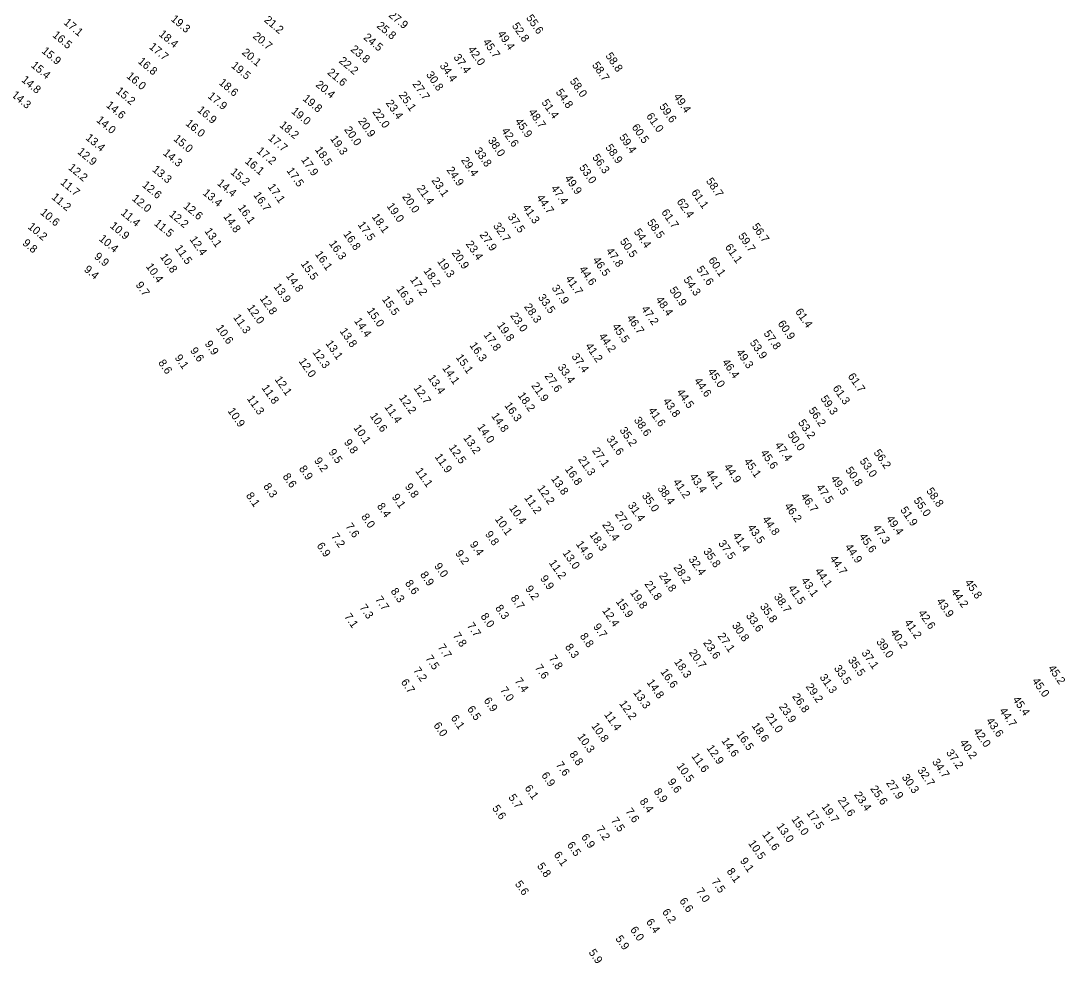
# Model space of a CAD drawing. Extents: x 1023796 to 1112670, y 656573 to 837340.
# Drawn here: x 1039727 to 1040380, y 764740 to 765328 of the extents above; entities that cross this region are included whole.
import ezdxf

# ---------------------------------------------------------------- set-up
doc = ezdxf.new("R2010")
doc.units = 0
doc.layers.add('V-TOPO-SOUN', color=7, linetype='Continuous')

msp = doc.modelspace()

# ---------------------------------------------------------------- texts
at = {"layer": 'V-TOPO-SOUN'}
for s, rotation, p in [('19.3 ', 320, (1039820.47, 765328.8)), ('21.2 ', 320, (1039878.76, 765328.19)), ('27.9 ', 320, (1039956.54, 765331.26)), ('55.6 ', 305, (1040042.59, 765330.16)), ('17.1 ', 320, (1039753.49, 765326.65)), ('25.8 ', 320, (1039949.06, 765324.59)), ('52.8 ', 305, (1040033.72, 765325.15)), ('16.5 ', 320, (1039746.53, 765318.77)), ('18.4 ', 320, (1039812.96, 765319.36)), ('20.7 ', 320, (1039871.69, 765318.1)), ('24.5 ', 320, (1039940.83, 765317.29)), ('49.4 ', 305, (1040024.66, 765320.16)), ('15.9 ', 320, (1039739.76, 765308.84)), ('17.7 ', 320, (1039806.86, 765311.43)), ('20.1 ', 320, (1039864.87, 765307.9)), ('23.8 ', 320, (1039932.74, 765309.86)), ('42.0 ', 305, (1040006.16, 765310.45)), ('45.7 ', 305, (1040015.5, 765315.12)), ('16.8 ', 320, (1039799.91, 765302.33)), ('22.2 ', 320, (1039925.48, 765302.65)), ('37.4 ', 305, (1039997.2, 765305.56)), ('58.8 ', 305, (1040092.16, 765306.46)), ('15.4 ', 320, (1039733.1, 765299.9)), ('19.5 ', 320, (1039858.19, 765299.62)), ('21.6 ', 320, (1039918.24, 765295.41)), ('34.4 ', 305, (1039988.59, 765300.27)), ('58.7 ', 305, (1040083.78, 765300.63)), ('14.8 ', 320, (1039727.12, 765290.81)), ('16.0 ', 320, (1039792.8, 765293.13)), ('18.6 ', 320, (1039850.47, 765289.03)), ('20.4 ', 320, (1039910.96, 765287.78)), ('27.7 ', 305, (1039971.54, 765288.86)), ('30.8 ', 305, (1039980.1, 765294.68)), ('58.0 ', 305, (1040069.86, 765290.61)), ('15.2 ', 320, (1039786.12, 765283.74)), ('54.8 ', 305, (1040061.09, 765283.76)), ('14.3 ', 320, (1039720.98, 765281.38)), ('17.9 ', 320, (1039843.53, 765280.63)), ('19.8 ', 320, (1039902.87, 765279.05)), ('23.4 ', 305, (1039954.92, 765276.94)), ('25.1 ', 305, (1039963.02, 765281.99)), ('51.4 ', 305, (1040052.21, 765277.27)), ('49.4 ', 305, (1040134.73, 765280.9)), ('14.6 ', 320, (1039779.99, 765274.97)), ('16.9 ', 320, (1039836.97, 765271.97)), ('19.0 ', 320, (1039895.74, 765271.16)), ('22.0 ', 305, (1039946.52, 765271.42)), ('48.7 ', 305, (1040044.02, 765271.3)), ('59.6 ', 305, (1040125.74, 765274.75)), ('14.0 ', 320, (1039773.95, 765265.66)), ('16.0 ', 320, (1039829.68, 765263.58)), ('18.2 ', 320, (1039888.34, 765262.5)), ('20.9 ', 305, (1039937.61, 765265.74)), ('45.9 ', 305, (1040035.62, 765265.46)), ('61.0 ', 305, (1040117.66, 765268.77)), ('20.0 ', 305, (1039928.92, 765260.38)), ('42.6 ', 305, (1040027.17, 765259.58)), ('60.5 ', 305, (1040108.57, 765261.86)), ('13.4 ', 320, (1039767.23, 765254.57)), ('15.0 ', 320, (1039822.1, 765253.97)), ('17.7 ', 320, (1039881.25, 765254.5)), ('19.3 ', 305, (1039920.18, 765254.69)), ('38.0 ', 305, (1040018.67, 765253.62)), ('59.4 ', 305, (1040100.7, 765255.66)), ('12.9 ', 320, (1039762.1, 765245.87)), ('14.3 ', 320, (1039815.57, 765245.11)), ('17.2 ', 320, (1039874.14, 765246.39)), ('18.5 ', 305, (1039910.66, 765247.83)), ('33.8 ', 305, (1040010.2, 765247.2)), ('56.3 ', 305, (1040083.93, 765243.02)), ('58.9 ', 305, (1040092.1, 765249.24)), ('12.2 ', 320, (1039756.35, 765235.96)), ('16.1 ', 320, (1039866.73, 765239.95)), ('17.9 ', 305, (1039902, 765241.54)), ('29.4 ', 305, (1040001.96, 765241.22)), ('53.0 ', 305, (1040075.72, 765236.66)), ('13.3 ', 320, (1039808.89, 765234.78)), ('15.2 ', 320, (1039857.7, 765233.15)), ('17.5 ', 305, (1039892.93, 765234.72)), ('24.9 ', 305, (1039992.89, 765235.16)), ('11.7 ', 320, (1039751.47, 765226.74)), ('12.6 ', 320, (1039802.56, 765225.1)), ('14.4 ', 320, (1039849.35, 765226.29)), ('17.1 ', 305, (1039881.16, 765224.58)), ('21.4 ', 305, (1039974.31, 765223.66)), ('23.1 ', 305, (1039983.51, 765228.53)), ('49.9 ', 305, (1040066.63, 765229.95)), ('58.7 ', 305, (1040154.98, 765228.23)), ('11.2 ', 320, (1039745.97, 765217.52)), ('12.0 ', 320, (1039796.17, 765216.66)), ('13.4 ', 320, (1039840.41, 765220.17)), ('16.7 ', 305, (1039872.23, 765219.43)), ('20.0 ', 305, (1039965.17, 765218.39)), ('47.4 ', 305, (1040058.07, 765223.66)), ('61.1 ', 305, (1040145.78, 765221.09)), ('12.6 ', 320, (1039828.26, 765211.94)), ('16.1 ', 305, (1039862.52, 765211.58)), ('19.0 ', 305, (1039955.49, 765212.58)), ('41.3 ', 305, (1040040.25, 765211.69)), ('44.7 ', 305, (1040049.1, 765217.77)), ('62.4 ', 305, (1040136.68, 765215.31)), ('10.6 ', 320, (1039738.87, 765208)), ('11.4 ', 320, (1039789.23, 765207.73)), ('12.2 ', 320, (1039819.38, 765206.86)), ('14.8 ', 305, (1039853.43, 765206.09)), ('18.1 ', 305, (1039946.17, 765205.88)), ('37.5 ', 305, (1040031.05, 765205.95)), ('61.7 ', 305, (1040127.09, 765208.68)), ('10.2 ', 320, (1039731.08, 765199.05)), ('10.9 ', 320, (1039782.44, 765199.6)), ('11.5 ', 320, (1039810.02, 765201.13)), ('17.5 ', 305, (1039937.4, 765200.96)), ('32.7 ', 305, (1040021.98, 765200.24)), ('58.5 ', 305, (1040118.18, 765202.42)), ('56.7 ', 305, (1040183.63, 765199.84)), ('10.4 ', 320, (1039775.54, 765191.53)), ('12.4 ', 305, (1039832.37, 765191.79)), ('13.1 ', 305, (1039841.65, 765196.95)), ('16.8 ', 305, (1039928.34, 765195.11)), ('27.9 ', 305, (1040013.51, 765194.62)), ('54.4 ', 305, (1040109.86, 765196.48)), ('59.7 ', 305, (1040175.05, 765193.88)), ('9.8', 320, (1039727.8, 765188.82)), ('11.5 ', 305, (1039823.14, 765186.33)), ('16.3 ', 305, (1039919.42, 765189.19)), ('23.4 ', 305, (1040004.86, 765188.93)), ('50.5 ', 305, (1040101.17, 765190.53)), ('61.1 ', 305, (1040166.87, 765186.96)), ('9.9', 320, (1039772.57, 765180.39)), ('10.8 ', 305, (1039813.86, 765180.94)), ('16.1 ', 305, (1039910.7, 765182.54)), ('20.9 ', 305, (1039996.11, 765183.33)), ('47.8 ', 305, (1040092.5, 765184.56)), ('60.1 ', 305, (1040156.45, 765178.75)), ('9.4', 320, (1039766.19, 765172.33)), ('10.4 ', 305, (1039805.03, 765174.85)), ('15.5 ', 305, (1039901.78, 765176.53)), ('18.2 ', 305, (1039978.46, 765172.13)), ('19.3 ', 305, (1039987.06, 765178.02)), ('44.6 ', 305, (1040075.64, 765173.15)), ('46.5 ', 305, (1040084.18, 765178.89)), ('57.6 ', 305, (1040148.99, 765173.18)), ('14.8 ', 305, (1039892.56, 765168.97)), ('17.2 ', 305, (1039970.03, 765166.68)), ('41.7 ', 305, (1040067.18, 765167.19)), ('54.3 ', 305, (1040140.91, 765166.64)), ('9.7', 305, (1039798.65, 765163.35)), ('13.9 ', 305, (1039884.82, 765162.31)), ('16.3 ', 305, (1039961.49, 765160.73)), ('37.9 ', 305, (1040058.57, 765161.39)), ('50.9 ', 305, (1040132.14, 765160.16)), ('12.8 ', 305, (1039876.17, 765154.86)), ('15.5 ', 305, (1039952.53, 765154.39)), ('33.5 ', 305, (1040050.01, 765155.57)), ('48.4 ', 305, (1040123.55, 765154.09)), ('12.0 ', 305, (1039868.22, 765149.08)), ('15.0 ', 305, (1039943.1, 765147.21)), ('28.3 ', 305, (1040041.33, 765149.71)), ('47.2 ', 305, (1040114.55, 765148.34)), ('61.4 ', 305, (1040210.75, 765146.65)), ('11.3 ', 305, (1039859.61, 765143.06)), ('14.4 ', 305, (1039935.13, 765140.81)), ('23.0 ', 305, (1040032.71, 765144.09)), ('46.7 ', 305, (1040105.47, 765142.68)), ('60.9 ', 305, (1040199.8, 765139.19)), ('10.6 ', 305, (1039848.82, 765136.51)), ('13.8 ', 305, (1039926.14, 765134.43)), ('19.8 ', 305, (1040024.41, 765138.16)), ('45.5 ', 305, (1040096.31, 765137.26)), ('57.8 ', 305, (1040190.97, 765133.02)), ('9.9', 305, (1039841.8, 765126.54)), ('13.1 ', 305, (1039917.27, 765126.79)), ('17.8 ', 305, (1040016.02, 765132.14)), ('44.2 ', 305, (1040087.9, 765131.29)), ('53.9 ', 305, (1040182.35, 765127.18)), ('9.6', 305, (1039832.64, 765122.34)), ('12.3 ', 305, (1039909.14, 765121.28)), ('16.3 ', 305, (1040007.23, 765125.58)), ('41.2 ', 305, (1040079.56, 765125.13)), ('49.3 ', 305, (1040173.81, 765121.22)), ('8.6', 305, (1039812.72, 765114.71)), ('9.1', 305, (1039823.03, 765117.87)), ('12.0 ', 305, (1039900.48, 765115.67)), ('15.1 ', 305, (1039998.67, 765118.08)), ('37.4 ', 305, (1040070.97, 765118.61)), ('46.4 ', 305, (1040165.01, 765115.08)), ('14.1 ', 305, (1039990.22, 765111.33)), ('27.6 ', 305, (1040054.09, 765106.4)), ('33.4 ', 305, (1040062.3, 765111.95)), ('45.0 ', 305, (1040156.01, 765109.26)), ('12.1 ', 305, (1039885.48, 765104.36)), ('13.4 ', 305, (1039981.21, 765105.26)), ('21.9 ', 305, (1040045.84, 765100.46)), ('44.6 ', 305, (1040147.55, 765103.44)), ('61.7 ', 305, (1040243.59, 765106.25)), ('11.8 ', 305, (1039877.34, 765099.04)), ('12.7 ', 305, (1039972.26, 765098.98)), ('18.2 ', 305, (1040037.39, 765094.3)), ('44.5 ', 305, (1040136.64, 765096.37)), ('61.3 ', 305, (1040234.14, 765098.76)), ('11.3 ', 305, (1039868.15, 765092.34)), ('11.4 ', 305, (1039954.08, 765087.09)), ('12.2 ', 305, (1039963.14, 765092.9)), ('16.3 ', 305, (1040029.02, 765088.08)), ('43.8 ', 305, (1040128.04, 765090.76)), ('59.3 ', 305, (1040226.51, 765092.29)), ('10.9 ', 305, (1039856.11, 765084.62)), ('10.6 ', 305, (1039945, 765081.53)), ('14.8 ', 305, (1040020.86, 765081.45)), ('41.6 ', 305, (1040118.86, 765084.91)), ('56.2 ', 305, (1040219.05, 765084.98)), ('10.1 ', 305, (1039934.75, 765074.12)), ('14.0 ', 305, (1040012.03, 765074.61)), ('38.6 ', 305, (1040109.9, 765078.9)), ('53.2 ', 305, (1040212.52, 765077.3)), ('13.2 ', 305, (1040003.33, 765067.81)), ('31.6 ', 305, (1040092.76, 765067.07)), ('35.2 ', 305, (1040100.98, 765072.58)), ('50.0 ', 305, (1040205.92, 765069.83)), ('9.8', 305, (1039928.81, 765064.97)), ('12.5 ', 305, (1039994.23, 765061.72)), ('47.4 ', 305, (1040198, 765063.28)), ('9.5', 305, (1039919.11, 765058.87)), ('11.9 ', 305, (1039985.5, 765056.02)), ('21.3 ', 305, (1040075.07, 765054.32)), ('27.1 ', 305, (1040083.83, 765059.8)), ('45.6 ', 305, (1040189.01, 765058.45)), ('56.2 ', 305, (1040259.7, 765058.6)), ('8.9', 305, (1039900.67, 765048.52)), ('9.2', 305, (1039910.14, 765053.57)), ('16.8 ', 305, (1040066.8, 765048.28)), ('44.9 ', 305, (1040166.16, 765049.68)), ('45.1 ', 305, (1040178.63, 765053.13)), ('50.8 ', 305, (1040242.08, 765047.68)), ('53.0 ', 305, (1040251, 765053.27)), ('8.6', 305, (1039890.49, 765043.68)), ('11.1 ', 305, (1039973.4, 765047.12)), ('13.8 ', 305, (1040058.2, 765042.26)), ('43.4 ', 305, (1040144.7, 765043.57)), ('44.1 ', 305, (1040154.76, 765045.9)), ('49.5 ', 305, (1040232.91, 765042.27)), ('8.3', 305, (1039878.41, 765037.51)), ('9.8', 305, (1039966.84, 765037.35)), ('12.2 ', 305, (1040049.57, 765036.3)), ('38.4 ', 305, (1040124.67, 765036.19)), ('41.2 ', 305, (1040134.34, 765040.19)), ('47.5 ', 305, (1040223.82, 765036.93)), ('58.8 ', 305, (1040292.6, 765034.67)), ('8.1', 305, (1039867.57, 765031.77)), ('9.1', 305, (1039958.68, 765030.86)), ('11.2 ', 305, (1040041.4, 765030.4)), ('35.0 ', 305, (1040114.88, 765031.69)), ('46.7 ', 305, (1040214.14, 765031.35)), ('55.0 ', 305, (1040284.69, 765028.75)), ('8.4', 305, (1039949.41, 765025.15)), ('10.4 ', 305, (1040031.96, 765023.95)), ('31.4 ', 305, (1040106.12, 765025.64)), ('46.2 ', 305, (1040203.98, 765025.25)), ('51.9 ', 305, (1040276.39, 765022.79)), ('8.0', 305, (1039939.52, 765018.51)), ('10.1 ', 305, (1040023.08, 765017.06)), ('27.0 ', 305, (1040098.08, 765019.95)), ('44.8 ', 305, (1040190.14, 765016.97)), ('49.4 ', 305, (1040267.54, 765017.26)), ('7.6', 305, (1039929.73, 765012.55)), ('22.4 ', 305, (1040090.14, 765013.52)), ('43.5 ', 305, (1040180.9, 765011.82)), ('47.3 ', 305, (1040259.14, 765011.64)), ('7.2', 305, (1039920.76, 765006.32)), ('9.8', 305, (1040016.97, 765007.63)), ('18.3 ', 305, (1040082.2, 765007.3)), ('37.5 ', 305, (1040162.65, 765001.93)), ('41.4 ', 305, (1040171.6, 765006.75)), ('45.6 ', 305, (1040250.64, 765006.21)), ('6.9', 305, (1039911.76, 765000.44)), ('9.2', 305, (1039998.3, 764995.66)), ('9.4', 305, (1040007.39, 765001.28)), ('13.0 ', 305, (1040065.36, 764995.88)), ('14.9 ', 305, (1040073.73, 765001.46)), ('35.8 ', 305, (1040153.27, 764996.93)), ('44.9 ', 305, (1040241.8, 764999.65)), ('11.2 ', 305, (1040056.81, 764989.72)), ('32.4 ', 305, (1040144.05, 764992)), ('44.7 ', 305, (1040232.28, 764992.39)), ('8.9', 305, (1039976.36, 764982.34)), ('9.0', 305, (1039985.18, 764987.7)), ('28.2 ', 305, (1040134.68, 764986.81)), ('44.1 ', 305, (1040223, 764984.58)), ('8.6', 305, (1039966.95, 764977.01)), ('9.9', 305, (1040051.35, 764979.99)), ('21.8 ', 305, (1040116.56, 764976.49)), ('24.8 ', 305, (1040125.66, 764981.74)), ('43.1 ', 305, (1040214.39, 764978.67)), ('45.8 ', 305, (1040316.67, 764977.39)), ('8.3', 305, (1039957.95, 764972.01)), ('9.2', 305, (1040042.03, 764973.55)), ('19.8 ', 305, (1040107.56, 764971.11)), ('41.5 ', 305, (1040206.24, 764973.95)), ('44.2 ', 305, (1040308.05, 764971.81)), ('7.7', 305, (1039948.25, 764966.97)), ('8.7', 305, (1040032.88, 764967.65)), ('15.9 ', 305, (1040098.65, 764965.55)), ('35.8 ', 305, (1040188.68, 764962.48)), ('38.7 ', 305, (1040197.38, 764968.56)), ('43.9 ', 305, (1040298.95, 764965.76)), ('7.1', 305, (1039928.95, 764956.19)), ('7.3', 305, (1039938.49, 764961.85)), ('8.0', 305, (1040014.16, 764956.32)), ('8.3', 305, (1040023.3, 764961.5)), ('12.4 ', 305, (1040090.09, 764959.92)), ('33.6 ', 305, (1040179.95, 764956.7)), ('42.6 ', 305, (1040287.52, 764958.39)), ('7.7', 305, (1040005.61, 764950.48)), ('9.7', 305, (1040084.48, 764949.87)), ('30.8 ', 305, (1040171.16, 764950.7)), ('41.2 ', 305, (1040278.89, 764952.43)), ('7.8', 305, (1039996.78, 764944.28)), ('8.8', 305, (1040076.17, 764943.94)), ('27.1 ', 305, (1040162.23, 764944.06)), ('40.2 ', 305, (1040270.17, 764946.39)), ('7.7', 305, (1039987.34, 764937.04)), ('8.3', 305, (1040066.93, 764937.22)), ('23.6 ', 305, (1040153.17, 764939.79)), ('39.0 ', 305, (1040261.35, 764940.44)), ('7.5', 305, (1039979.65, 764930.08)), ('7.8', 305, (1040056.8, 764930.06)), ('20.7 ', 305, (1040144.27, 764933.79)), ('37.1 ', 305, (1040252.12, 764933.5)), ('7.6', 305, (1040048.04, 764924.28)), ('18.3 ', 305, (1040135.05, 764927.89)), ('33.5 ', 305, (1040234.92, 764923.89)), ('35.5 ', 305, (1040243.66, 764929.04)), ('7.2', 305, (1039971.99, 764922.59)), ('16.6 ', 305, (1040126.51, 764921.68)), ('31.3 ', 305, (1040225.96, 764918.27)), ('45.2 ', 305, (1040368.64, 764923.94)), ('6.7', 305, (1039964.35, 764915.21)), ('7.0', 305, (1040026.3, 764910.29)), ('7.4', 305, (1040035.41, 764915.95)), ('14.8 ', 305, (1040117.97, 764915.06)), ('29.2 ', 305, (1040217.29, 764912.46)), ('45.0 ', 305, (1040358.69, 764915.96)), ('13.3 ', 305, (1040109.49, 764908.71)), ('26.8 ', 305, (1040208.81, 764906.26)), ('6.5', 305, (1040005.72, 764898.4)), ('6.9', 305, (1040016.09, 764903.75)), ('12.2 ', 305, (1040100.77, 764901.83)), ('23.9 ', 305, (1040200.55, 764899.91)), ('45.4 ', 305, (1040346.52, 764904.34)), ('6.1', 305, (1039995.56, 764892.83)), ('11.4 ', 305, (1040091.32, 764895)), ('21.0 ', 305, (1040192.21, 764893.71)), ('44.7 ', 305, (1040338.24, 764897.31)), ('6.0', 305, (1039984.72, 764888.23)), ('10.8 ', 305, (1040083.36, 764887.84)), ('18.6 ', 305, (1040183.56, 764887.96)), ('43.6 ', 305, (1040330.01, 764891.04)), ('10.3 ', 305, (1040074.62, 764881.18)), ('14.6 ', 305, (1040164.63, 764878.63)), ('16.5 ', 305, (1040173.96, 764882.7)), ('42.0 ', 305, (1040322.06, 764884.67)), ('12.9 ', 305, (1040155.33, 764874.03)), ('37.2 ', 305, (1040305.01, 764871.17)), ('40.2 ', 305, (1040313.49, 764877.41)), ('8.8', 305, (1040069.55, 764870.19)), ('11.6 ', 305, (1040145.95, 764868.95)), ('34.7 ', 305, (1040296.26, 764865.41)), ('7.6', 305, (1040061.15, 764863.64)), ('10.5 ', 305, (1040136.63, 764862.83)), ('32.7 ', 305, (1040287.08, 764860.21)), ('6.9', 305, (1040052.1, 764857.06)), ('9.6', 305, (1040131, 764853.04)), ('27.9 ', 305, (1040267.52, 764852.19)), ('30.3 ', 305, (1040277.3, 764855.82)), ('6.1', 305, (1040041.67, 764849.03)), ('8.9', 305, (1040122.31, 764846.96)), ('25.6 ', 305, (1040257.61, 764848.64)), ('5.7', 305, (1040031.52, 764843.27)), ('8.4', 305, (1040113.5, 764840.73)), ('21.6 ', 305, (1040237.32, 764841.45)), ('23.4 ', 305, (1040247.5, 764844.84)), ('5.6', 305, (1040021.38, 764836.46)), ('7.6', 305, (1040104.61, 764834.54)), ('17.5 ', 305, (1040217.82, 764833.45)), ('19.7 ', 305, (1040227.18, 764837.46)), ('7.5', 305, (1040095.54, 764828.79)), ('15.0 ', 305, (1040208.35, 764829.63)), ('7.2', 305, (1040086.3, 764823.39)), ('11.6 ', 305, (1040190.07, 764820.11)), ('13.0 ', 305, (1040199.05, 764825.2)), ('6.5', 305, (1040068.14, 764813.53)), ('6.9', 305, (1040076.99, 764818.5)), ('10.5 ', 305, (1040181.37, 764814.55)), ('6.1', 305, (1040059.89, 764807.42)), ('5.8', 305, (1040049.43, 764800.4)), ('9.1', 305, (1040176.26, 764803.6)), ('8.1', 305, (1040167.94, 764797.08)), ('5.6', 305, (1040035.59, 764789.18)), ('7.5', 305, (1040158.36, 764790.64)), ('7.0', 305, (1040148.74, 764784.72)), ('6.6', 305, (1040138.33, 764778.55)), ('6.2', 305, (1040127.58, 764771.67)), ('6.0', 305, (1040107.6, 764760.6)), ('6.4', 305, (1040117.55, 764765.43)), ('5.9', 305, (1040098.39, 764755.02)), ('5.9', 305, (1040081.67, 764746.44))]:
    msp.add_text(s, height=5, rotation=rotation, dxfattribs=at).set_placement(p)

doc.saveas('drawing.dxf')
